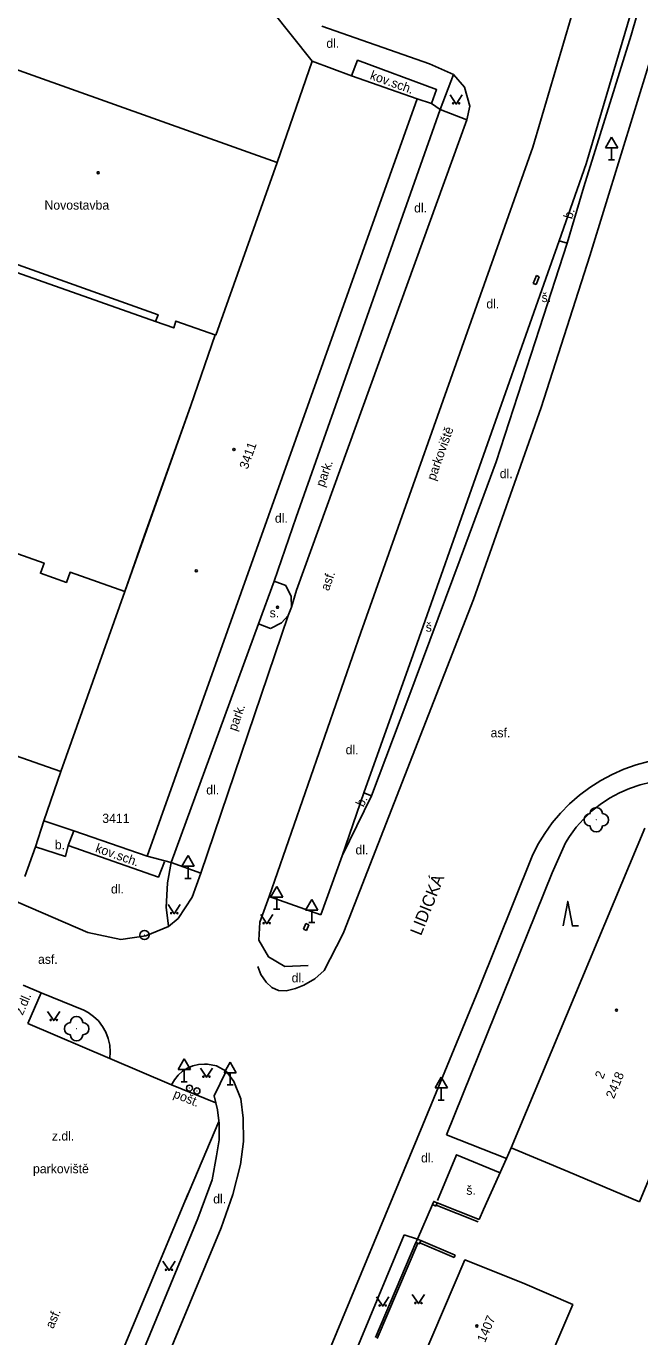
# Model space of a CAD drawing. Extents: x -584400 to -581602, y -1210894 to -1208793.
# Drawn here: x -582610.8 to -582560.6, y -1210012 to -1209904.6 of the extents above; entities that cross this region are included whole.
import ezdxf

# ---------------------------------------------------------------- set-up
doc = ezdxf.new("R2010")
doc.units = 0
for name, color, linetype in [('BUDOVY_MĚŘ', 7, 'Continuous'), ('BUDOVY_NEMĚŘ', 7, 'Continuous'), ('MAP_ZN_BP', 7, 'Continuous'), ('NÁZVY_ULIC_TOK_SMĚR', 7, 'Continuous'), ('OBVOD_PILÍŘE', 7, 'Continuous'), ('POMOC_POPIS', 7, 'Continuous'), ('ROZHRANÍ_PLOCH', 7, 'Continuous'), ('ZELEŇ', 7, 'Continuous'), ('ZN_BUDOV', 7, 'Continuous'), ('ZN_DOPLŇKOVÉ', 7, 'Continuous'), ('ZN_KULTUR', 7, 'Continuous'), ('Č_POPIS_EVID', 7, 'Continuous'), ('Č_POPIS_ORIENT', 7, 'Continuous')]:
    doc.layers.add(name, color=color, linetype=linetype)

msp = doc.modelspace()

# ---------------------------------------------------------------- linework, layer by layer
at = {"layer": 'BUDOVY_MĚŘ'}
for points in [[(-582613.79, -1209907.42), (-582590.28, -1209915.79), (-582595.3, -1209929.93), (-582598.56, -1209928.79), (-582598.74, -1209929.35), (-582600.22, -1209928.83), (-582614.4, -1209923.83), (-582615.96, -1209923.24), (-582615.75, -1209922.67), (-582618.89, -1209921.56), (-582613.79, -1209907.42)], [(-582609.36, -1209969.7), (-582606.93, -1209970.53), (-582600.91, -1209972.59), (-582578.82, -1209910.6), (-582584.18, -1209908.69), (-582587.4, -1209907.51)], [(-582587.4, -1209907.51), (-582590.28, -1209915.79)], [(-582590.53, -1209950.08), (-582588.72, -1209944.84), (-582576.94, -1209911.47), (-582577.65, -1209910.98), (-582578.82, -1209910.6)], [(-582614.4, -1209923.83), (-582614.18, -1209923.22), (-582600.02, -1209928.27), (-582600.22, -1209928.83)], [(-582597.35, -1209935.71), (-582595.34, -1209929.92)], [(-582601.12, -1209946.33), (-582597.35, -1209935.71)], [(-582602.75, -1209950.93), (-582607.98, -1209965.66), (-582626.23, -1209959.27), (-582626.04, -1209958.71), (-582629.18, -1209957.58), (-582624.19, -1209943.4), (-582619.79, -1209944.93), (-582620.09, -1209945.74), (-582617.93, -1209946.52), (-582617.62, -1209945.68), (-582609.35, -1209948.6), (-582609.65, -1209949.43), (-582607.52, -1209950.18), (-582607.23, -1209949.35), (-582602.75, -1209950.93)], [(-582602.75, -1209950.93), (-582601.12, -1209946.33)], [(-582590.53, -1209950.08), (-582591.81, -1209953.59), (-582590.82, -1209953.95)], [(-582590.82, -1209953.95), (-582589.93, -1209953.5), (-582589.38, -1209952.9), (-582589.11, -1209952.22), (-582589.13, -1209951.35), (-582589.57, -1209950.43), (-582590.53, -1209950.08)], [(-582600.91, -1209972.59), (-582598.94, -1209973.13), (-582591.81, -1209953.59)], [(-582607.98, -1209965.66), (-582609.36, -1209969.7)], [(-582566.49, -1209998.43), (-582571.11, -1209996.5), (-582560.17, -1209970.31)], [(-582555.78, -1209989.31), (-582560.6, -1210000.9)], [(-582560.6, -1210000.9), (-582566.49, -1209998.43)], [(-582570.19, -1210007.53), (-582574.91, -1210005.66), (-582578.4, -1210013.85), (-582578.46, -1210013.99)]]:
    msp.add_lwpolyline(points, dxfattribs=at)
at = {"layer": 'BUDOVY_NEMĚŘ'}
for points in [[(-582602.75, -1209950.93), (-582597.35, -1209935.71)], [(-582570.19, -1210007.53), (-582566.08, -1210009.32), (-582569.64, -1210017.68), (-582578.46, -1210013.99)]]:
    msp.add_lwpolyline(points, dxfattribs=at)
at = {"layer": 'MAP_ZN_BP'}
for radius in [0.375, 0.0005]:
    msp.add_circle((-582601.13, -1209979.06), radius, dxfattribs=at)
at = {"layer": 'OBVOD_PILÍŘE'}
for points in [[(-582569.31, -1209925.71), (-582569.05, -1209925.06)], [(-582568.82, -1209925.15), (-582569.08, -1209925.8)], [(-582569.05, -1209925.06), (-582568.82, -1209925.15)], [(-582569.08, -1209925.8), (-582569.31, -1209925.71)], [(-582588.11, -1209978.58), (-582587.92, -1209978.12)], [(-582587.92, -1209978.12), (-582587.69, -1209978.22)], [(-582587.69, -1209978.22), (-582587.88, -1209978.68)], [(-582587.88, -1209978.68), (-582588.11, -1209978.58)]]:
    msp.add_lwpolyline(points, dxfattribs=at)
at = {"layer": 'ROZHRANÍ_PLOCH'}
for points in [[(-582584.92, -1209979.05), (-582584.81, -1209978.79), (-582574.19, -1209951.59), (-582568.67, -1209935.85), (-582564.68, -1209923.44), (-582559.78, -1209907.5), (-582556.23, -1209895.24), (-582556.06, -1209894.69), (-582551.63, -1209878.58), (-582548.76, -1209868.15), (-582544.45, -1209852.5), (-582540.58, -1209838.37), (-582536.01, -1209821.64), (-582534.45, -1209815.93)], [(-582556.06, -1209894.69), (-582557.73, -1209891.45), (-582558.4, -1209891.07), (-582559.81, -1209890.84), (-582561.44, -1209891.18), (-582562.67, -1209892.14), (-582563.07, -1209893.24), (-582569.35, -1209914.55), (-582583.43, -1209954.3), (-582590.93, -1209975.9), (-582591.68, -1209978.02), (-582591.78, -1209979.48), (-582590.99, -1209980.85), (-582589.65, -1209981.64), (-582587.74, -1209981.55)], [(-582557.45, -1209892), (-582561.29, -1209905.38), (-582565.17, -1209917.8), (-582566.54, -1209922.4)], [(-582567.18, -1209922.21), (-582564.97, -1209915.91), (-582558.64, -1209894.54)], [(-582577.8, -1209907.73), (-582586.63, -1209904.63)], [(-582575.85, -1209908.59), (-582577.8, -1209907.73)], [(-582575.85, -1209908.59), (-582576.94, -1209911.47)], [(-582574.75, -1209912.32), (-582574.51, -1209911.19), (-582574.93, -1209909.63), (-582575.85, -1209908.59)], [(-582574.75, -1209912.32), (-582576.94, -1209911.47)], [(-582589.11, -1209952.22), (-582588.68, -1209950.82), (-582574.75, -1209912.32)], [(-582583.17, -1209967.42), (-582579.15, -1209956.1), (-582568.29, -1209925.3), (-582567.18, -1209922.21)], [(-582566.54, -1209922.4), (-582568.79, -1209929.39), (-582572.35, -1209940.3), (-582575.28, -1209948.28), (-582579.59, -1209959.77), (-582582.55, -1209967.65)], [(-582566.54, -1209922.4), (-582567.18, -1209922.21)], [(-582596.52, -1209973.99), (-582589.38, -1209952.9)], [(-582569.41, -1209972.59), (-582568.93, -1209971.65), (-582568.37, -1209970.74), (-582567.75, -1209969.88), (-582567.07, -1209969.07), (-582566.33, -1209968.32), (-582565.53, -1209967.62), (-582564.68, -1209966.98), (-582563.79, -1209966.41), (-582562.86, -1209965.91), (-582561.89, -1209965.48), (-582560.89, -1209965.13), (-582559.87, -1209964.85), (-582558.83, -1209964.65), (-582557.77, -1209964.53), (-582556.72, -1209964.48), (-582555.66, -1209964.52), (-582554.6, -1209964.64), (-582553.56, -1209964.83), (-582552.39, -1209965.16)], [(-582555.15, -1209966.66), (-582556.05, -1209966.48), (-582556.95, -1209966.37), (-582557.86, -1209966.35), (-582558.77, -1209966.41), (-582559.67, -1209966.54), (-582560.56, -1209966.76), (-582561.42, -1209967.05), (-582562.26, -1209967.41), (-582563.06, -1209967.85), (-582563.82, -1209968.36), (-582564.53, -1209968.93), (-582565.19, -1209969.56), (-582565.79, -1209970.24), (-582566.33, -1209970.98), (-582566.66, -1209971.51)], [(-582586.71, -1209977.41), (-582584.96, -1209972.57), (-582583.17, -1209967.42)], [(-582582.55, -1209967.65), (-582583.17, -1209967.42)], [(-582582.55, -1209967.65), (-582584.96, -1209972.57)], [(-582607.37, -1209971.73), (-582600, -1209974.31), (-582599.5, -1209973.08)], [(-582566.66, -1209971.51), (-582567.76, -1209973.98)], [(-582610.05, -1209971.84), (-582610.94, -1209974.27)], [(-582569.41, -1209972.59), (-582573.78, -1209983.56)], [(-582599.17, -1209978.32), (-582599.37, -1209976.81), (-582599.25, -1209974.79), (-582598.94, -1209973.13)], [(-582599.16, -1209978.36), (-582598.39, -1209977.7), (-582597.24, -1209975.95), (-582596.52, -1209973.99), (-582598.94, -1209973.13)], [(-582615.33, -1209974.74), (-582605.76, -1209978.86)], [(-582567.76, -1209973.98), (-582576.4, -1209995.41)], [(-582586.71, -1209977.41), (-582590.93, -1209975.9)], [(-582605.76, -1209978.86), (-582603.08, -1209979.42), (-582601.02, -1209979.14), (-582599.16, -1209978.36)], [(-582584.93, -1209979.04), (-582586.42, -1209981.97), (-582587.2, -1209982.65), (-582588.09, -1209983.16), (-582588.76, -1209983.45), (-582589.54, -1209983.62), (-582590.17, -1209983.6), (-582590.72, -1209983.36), (-582591.17, -1209982.93), (-582591.6, -1209982.29), (-582591.85, -1209981.65)], [(-582611.07, -1209983.18), (-582609.6, -1209983.79)], [(-582573.78, -1209983.56), (-582578.35, -1209994.6)], [(-582609.6, -1209983.79), (-582610.69, -1209986.31)], [(-582609.6, -1209983.79), (-582606.09, -1209985.21)], [(-582603.97, -1209989.17), (-582603.93, -1209988.62), (-582603.98, -1209988.07), (-582604.1, -1209987.53), (-582604.29, -1209987.02), (-582604.56, -1209986.54), (-582604.9, -1209986.1), (-582605.3, -1209985.72), (-582605.74, -1209985.4), (-582606.09, -1209985.21)], [(-582610.69, -1209986.31), (-582603.97, -1209989.17)], [(-582603.97, -1209989.17), (-582598.91, -1209991.33)], [(-582598.91, -1209991.33), (-582598.68, -1209990.91), (-582598.38, -1209990.53), (-582598.02, -1209990.21), (-582597.62, -1209989.95), (-582597.18, -1209989.77), (-582596.71, -1209989.66), (-582596.23, -1209989.63), (-582595.97, -1209989.63)], [(-582595.28, -1209992.8), (-582595.44, -1209992.23), (-582594.45, -1209990.22), (-582595.25, -1209989.76), (-582595.97, -1209989.63)], [(-582594.87, -1210003.05), (-582593.89, -1210000.32), (-582593.28, -1209997.85), (-582593.02, -1209995.97), (-582593.05, -1209994.07), (-582593.25, -1209992.48), (-582593.81, -1209991.05), (-582594.45, -1209990.22)], [(-582598.91, -1209991.33), (-582595.28, -1209992.8)], [(-582596.76, -1210002.28), (-582595.59, -1209999.1), (-582595.24, -1209997.15), (-582595.03, -1209995.84), (-582595.03, -1209994.49), (-582595.15, -1209993.37), (-582595.28, -1209992.8)], [(-582597.79, -1210000.77), (-582595.04, -1209994.33)], [(-582578.35, -1209994.6), (-582588.9, -1210020.07)], [(-582576.4, -1209995.41), (-582571.5, -1209997.35)], [(-582572.03, -1209998.53), (-582575.58, -1209997.06), (-582577.16, -1210000.81)], [(-582603.3, -1210013.96), (-582597.55, -1210000.22)], [(-582596.76, -1210002.28), (-582601.85, -1210014.57)], [(-582599.98, -1210015.37), (-582594.87, -1210003.05)], [(-582579.87, -1210003.61), (-582586.97, -1210020.7)], [(-582578.79, -1210003.96), (-582579.87, -1210003.61)]]:
    msp.add_lwpolyline(points, dxfattribs=at)
at = {"layer": 'ZELEŇ'}
for centre in [(-582564.15, -1209969.62), (-582606.69, -1209986.73)]:
    msp.add_circle(centre, 0.0005, dxfattribs=at)
for centre, start, end in [((-582564.65, -1209969.62), 90, 270), ((-582564.15, -1209969.12), 0, 180), ((-582563.65, -1209969.62), 270, 90), ((-582564.15, -1209970.12), 180, 360), ((-582606.69, -1209986.23), 0, 180), ((-582607.19, -1209986.73), 90, 270), ((-582606.19, -1209986.73), 270, 90), ((-582606.69, -1209987.23), 180, 360)]:
    msp.add_arc(centre, 0.5, start, end, dxfattribs=at)
at = {"layer": 'ZN_BUDOV'}
for centre in [(-582604.92, -1209916.64), (-582593.81, -1209939.3), (-582596.89, -1209949.24), (-582590.24, -1209952.22), (-582562.5, -1209985.22), (-582573.93, -1210011.08)]:
    msp.add_circle(centre, 0.0875, dxfattribs=at)
at = {"layer": 'ZN_DOPLŇKOVÉ'}
for p, q in [((-582562.9, -1209913.72), (-582563.4, -1209914.59)), ((-582562.9, -1209913.72), (-582562.4, -1209914.59)), ((-582563.4, -1209914.59), (-582562.4, -1209914.59)), ((-582562.9, -1209915.59), (-582562.9, -1209914.59)), ((-582563.15, -1209915.59), (-582562.65, -1209915.59)), ((-582597.57, -1209972.56), (-582598.07, -1209973.43)), ((-582597.57, -1209972.56), (-582597.07, -1209973.43)), ((-582598.07, -1209973.43), (-582597.07, -1209973.43)), ((-582597.57, -1209974.43), (-582597.57, -1209973.43)), ((-582597.82, -1209974.43), (-582597.32, -1209974.43)), ((-582590.31, -1209975.08), (-582590.81, -1209975.95)), ((-582590.81, -1209975.95), (-582589.81, -1209975.95)), ((-582590.31, -1209975.08), (-582589.81, -1209975.95)), ((-582590.31, -1209976.95), (-582590.31, -1209975.95)), ((-582590.56, -1209976.95), (-582590.06, -1209976.95)), ((-582587.44, -1209976.16), (-582587.94, -1209977.03)), ((-582587.94, -1209977.03), (-582586.94, -1209977.03)), ((-582587.44, -1209976.16), (-582586.94, -1209977.03)), ((-582587.44, -1209978.03), (-582587.44, -1209977.03)), ((-582587.69, -1209978.03), (-582587.19, -1209978.03)), ((-582597.88, -1209989.2), (-582598.38, -1209990.07)), ((-582598.38, -1209990.07), (-582597.38, -1209990.07)), ((-582597.88, -1209989.2), (-582597.38, -1209990.07)), ((-582597.88, -1209991.07), (-582597.88, -1209990.07)), ((-582594.12, -1209989.47), (-582594.62, -1209990.34)), ((-582594.12, -1209989.47), (-582593.62, -1209990.34)), ((-582598.13, -1209991.07), (-582597.63, -1209991.07)), ((-582594.62, -1209990.34), (-582593.62, -1209990.34)), ((-582594.12, -1209991.34), (-582594.12, -1209990.34)), ((-582576.84, -1209990.7), (-582577.34, -1209991.57)), ((-582576.84, -1209990.7), (-582576.34, -1209991.57)), ((-582594.37, -1209991.34), (-582593.87, -1209991.34)), ((-582577.34, -1209991.57), (-582576.34, -1209991.57)), ((-582576.84, -1209992.57), (-582576.84, -1209991.57)), ((-582577.09, -1209992.57), (-582576.59, -1209992.57))]:
    msp.add_line(p, q, dxfattribs=at)
for points in [[(-582587.4, -1209907.51), (-582592.35, -1209901.29)], [(-582584.18, -1209908.69), (-582583.69, -1209907.43), (-582577.23, -1209909.83), (-582577.65, -1209910.98)], [(-582609.36, -1209969.7), (-582610.05, -1209971.84), (-582607.6, -1209972.62), (-582607.37, -1209971.73), (-582606.93, -1209970.53)], [(-582571.5, -1209997.35), (-582571.11, -1209996.5)], [(-582573.38, -1210001.55), (-582571.5, -1209997.35)], [(-582577.57, -1210001.14), (-582578.79, -1210003.96)], [(-582577.57, -1210001.14), (-582577.45, -1210000.87), (-582577.17, -1210000.99), (-582577.25, -1210001.17)], [(-582577.57, -1210001.14), (-582577.29, -1210001.26)], [(-582577.25, -1210001.17), (-582577.29, -1210001.26)], [(-582573.82, -1210002.54), (-582577.25, -1210001.17)], [(-582577.17, -1210000.99), (-582573.75, -1210002.36)], [(-582573.75, -1210002.36), (-582573.38, -1210001.55)], [(-582578.77, -1210004.29), (-582578.91, -1210004.23), (-582578.79, -1210003.96)], [(-582578.79, -1210003.96), (-582578.51, -1210004.08), (-582578.59, -1210004.26)], [(-582578.91, -1210004.23), (-582582.22, -1210012.03)], [(-582578.77, -1210004.29), (-582582.08, -1210012.09)], [(-582578.59, -1210004.26), (-582578.63, -1210004.35), (-582578.77, -1210004.29)], [(-582575.78, -1210005.47), (-582578.59, -1210004.26)], [(-582578.51, -1210004.08), (-582575.7, -1210005.28)], [(-582575.78, -1210005.47), (-582575.7, -1210005.28)]]:
    msp.add_lwpolyline(points, dxfattribs=at)
for centre, radius in [((-582597.45, -1209991.6), 0.25), ((-582597.45, -1209991.6), 0.0005), ((-582596.84, -1209991.83), 0.25), ((-582596.84, -1209991.83), 0.0005)]:
    msp.add_circle(centre, radius, dxfattribs=at)
at = {"layer": 'ZN_KULTUR'}
for points in [[(-582576.12, -1209910.26), (-582575.62, -1209911.01), (-582575.12, -1209910.26)], [(-582599.2, -1209976.57), (-582598.7, -1209977.32), (-582598.2, -1209976.57)], [(-582566.86, -1209978.31), (-582566.49, -1209976.31), (-582566.11, -1209978.31), (-582565.61, -1209978.31)], [(-582591.62, -1209977.39), (-582591.12, -1209978.14), (-582590.62, -1209977.39)], [(-582609.06, -1209985.32), (-582608.56, -1209986.07), (-582608.06, -1209985.32)], [(-582596.56, -1209989.96), (-582596.06, -1209990.71), (-582595.56, -1209989.96)], [(-582599.62, -1210005.78), (-582599.12, -1210006.53), (-582598.62, -1210005.78)], [(-582582.13, -1210008.7), (-582581.63, -1210009.45), (-582581.13, -1210008.7)], [(-582579.21, -1210008.49), (-582578.71, -1210009.24), (-582578.21, -1210008.49)]]:
    msp.add_lwpolyline(points, dxfattribs=at)
for centre in [(-582575.87, -1209910.96), (-582575.37, -1209910.96), (-582598.95, -1209977.27), (-582598.45, -1209977.27), (-582591.37, -1209978.09), (-582590.87, -1209978.09), (-582608.81, -1209986.02), (-582608.31, -1209986.02), (-582596.31, -1209990.66), (-582595.81, -1209990.66), (-582599.37, -1210006.48), (-582598.87, -1210006.48), (-582581.88, -1210009.4), (-582581.38, -1210009.4), (-582578.96, -1210009.19), (-582578.46, -1210009.19)]:
    msp.add_circle(centre, 0.05, dxfattribs=at)

# ---------------------------------------------------------------- texts
at = {"layer": 'NÁZVY_ULIC_TOK_SMĚR'}
msp.add_text('LIDICKÁ', height=1, rotation=68.2797, dxfattribs=at).set_placement((-582578.5, -1209979.17))
at = {"layer": 'POMOC_POPIS'}
for s, p in [('dl.', (-582586.25, -1209906.41)), ('Novostavba', (-582609.32, -1209919.66)), ('dl.', (-582579.06, -1209919.89)), ('š.', (-582568.63, -1209927.23)), ('dl.', (-582573.15, -1209927.75)), ('dl.', (-582572.05, -1209941.65)), ('dl.', (-582590.46, -1209945.3)), ('s.', (-582590.89, -1209953.05)), ('š.', (-582578.11, -1209954.22)), ('asf.', (-582572.8, -1209962.87)), ('dl.', (-582584.67, -1209964.26)), ('dl.', (-582596.08, -1209967.55)), ('b.', (-582608.47, -1209972.04)), ('dl.', (-582583.86, -1209972.46)), ('dl.', (-582603.88, -1209975.66)), ('asf.', (-582609.85, -1209981.42)), ('dl.', (-582589.09, -1209982.94)), ('z.dl.', (-582608.72, -1209995.89)), ('dl.', (-582578.5, -1209997.68)), ('parkoviště', (-582610.26, -1209998.57)), ('š.', (-582574.79, -1210000.33)), ('dl.', (-582595.51, -1210001.04))]:
    msp.add_text(s, height=0.75, dxfattribs=at).set_placement(p)
for s, rotation, p in [('kov.sch.', 340.194, (-582582.73, -1209908.95)), ('b.', 73.4151, (-582566.14, -1209920.48)), ('parkoviště', 70.4951, (-582577.35, -1209941.9)), ('park.', 70.4951, (-582586.44, -1209942.42)), ('asf.', 70.4951, (-582586.05, -1209950.93)), ('park.', 70.4951, (-582593.62, -1209962.41)), ('b.', 63.9027, (-582583.21, -1209968.63)), ('kov.sch.', 340.7065, (-582605.21, -1209972.24)), ('z.dl.', 66.5014, (-582611.11, -1209985.68)), ('pošt.', 337.9541, (-582598.83, -1209992.34)), ('asf.', 66.9279, (-582608.6, -1210011.35))]:
    msp.add_text(s, height=0.75, rotation=rotation, dxfattribs=at).set_placement(p)
at = {"layer": 'Č_POPIS_EVID'}
for s, rotation, p in [('3411', 70.3866, (-582592.69, -1209940.97)), ('2', 67.359, (-582563.61, -1209990.9)), ('2418', 67.359, (-582562.71, -1209992.52))]:
    msp.add_text(s, height=0.75, rotation=rotation, dxfattribs=at).set_placement(p)
at = {"layer": 'Č_POPIS_ORIENT'}
msp.add_text('3411', height=0.75, dxfattribs=at).set_placement((-582604.59, -1209969.88))
msp.add_text('1407', height=0.75, rotation=66.92, dxfattribs=at).set_placement((-582573.26, -1210012.48))

doc.saveas('drawing.dxf')
